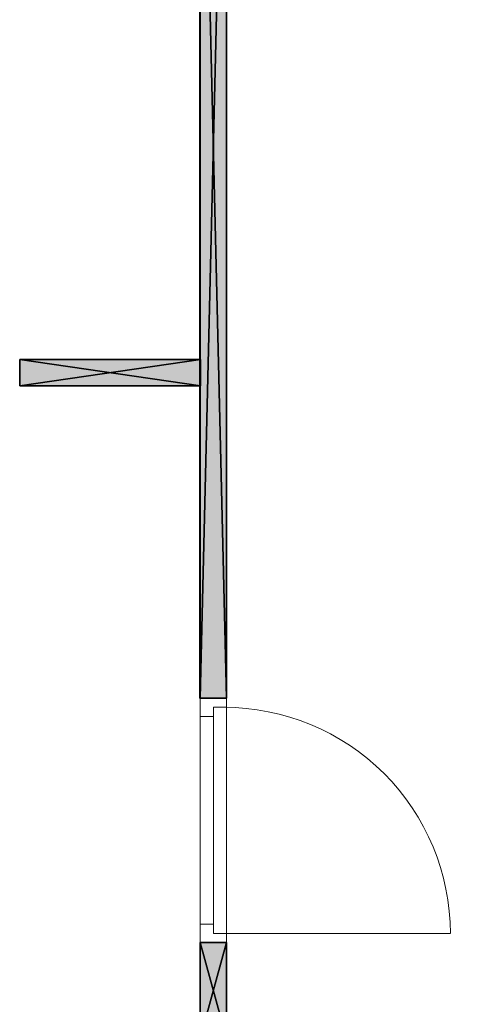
# Model space of a CAD drawing. Header units: inches. Extents: x 15 to 546804, y -66 to 267312.
# Tile 443 of 478: x 444132 to 445842, y 151306 to 155047. Entities that reach past the tile are written whole.
import ezdxf

# ---------------------------------------------------------------- set-up
doc = ezdxf.new("R2010")
doc.units = ezdxf.units.IN
doc.header["$MEASUREMENT"] = 0

msp = doc.modelspace()

# ---------------------------------------------------------------- hatches: boundary and pattern name
at = {"lineweight": 20}
h = msp.add_hatch(color=7, dxfattribs=at)
h.dxf.hatch_style = 1
h.paths.add_polyline_path([(444814.8, 152469.2), (444917.1, 152469.2), (444917.1, 156655.7), (444814.8, 156655.7)])
h = msp.add_hatch(color=7, dxfattribs=at)
h.dxf.hatch_style = 1
h.paths.add_polyline_path([(444132.1, 153655.7), (444818.1, 153655.7), (444818.1, 153755.7), (444132.1, 153755.7)])
h = msp.add_hatch(color=7, dxfattribs=at)
h.dxf.hatch_style = 1
h.paths.add_polyline_path([(444917.1, 151540.2), (444817.1, 151540.2), (444817.1, 151175.9), (444917.1, 151175.9)])

# ---------------------------------------------------------------- linework, layer by layer
at = {"color": 7, "lineweight": 20}
for p, q in [((444814.8, 156655.7, 300), (444814.8, 152469.2, 300)), ((444917.1, 152469.2, 300), (444917.1, 156655.7, 300)), ((444818.1, 153755.7, 300), (444132.1, 153755.7, 300)), ((444818.1, 153655.7, 300), (444818.1, 153755.7, 300)), ((444132.1, 153655.7, 300), (444818.1, 153655.7, 300)), ((444814.8, 152469.2, 300), (444917.1, 152469.2, 300)), ((444817.1, 152469.2, 2500), (444817.1, 152399.2, 2500)), ((444817.1, 151540.2, 3000), (444817.1, 152469.2, 3000)), ((444817.1, 152469.2, 3000), (444817.1, 152469.2, 2500)), ((444817.1, 152469.2, 2500), (444917.1, 152469.2, 2500)), ((444817.1, 152469.2, 3000), (444917.1, 152469.2, 3000)), ((444817.1, 152399.2, 300), (444817.1, 152469.2, 300)), ((444817.1, 152469.2, 300), (444817.1, 152469.2, 2500)), ((444817.1, 152469.2, 2500), (444817.1, 151540.2, 2500)), ((444817.1, 152469.2, 300), (444917.1, 152469.2, 300)), ((444817.1, 152469.2, 2500), (444917.1, 152469.2, 2500)), ((444917.1, 152469.2, 2500), (444917.1, 152399.2, 2500)), ((444917.1, 152469.2, 3000), (444917.1, 152469.2, 2500)), ((444917.1, 151540.2, 3000), (444917.1, 152469.2, 3000)), ((444917.1, 152434.2, 300), (444917.1, 152469.2, 300)), ((444917.1, 152469.2, 300), (444917.1, 152469.2, 2500)), ((444917.1, 152469.2, 2500), (444917.1, 151540.2, 2500)), ((444867.1, 152434.2, 300), (444867.1, 152434.2, 2465)), ((444867.1, 152434.2, 300), (444917.1, 152434.2, 300)), ((444867.1, 152399.2, 300), (444867.1, 152434.2, 300)), ((444867.1, 152399.2, 2465), (444867.1, 152434.2, 2465)), ((444867.1, 152434.2, 2465), (444917.1, 152434.2, 2465)), ((444867.1, 151575.2, 300), (444867.1, 152434.2, 300)), ((444867.1, 152434.2, 300), (444867.1, 152434.2, 2465)), ((444867.1, 152434.2, 2465), (444867.1, 151575.2, 2465)), ((444867.1, 152434.2, 2465), (444907.1, 152434.2, 2465)), ((444867.1, 152434.2, 300), (444907.1, 152434.2, 300)), ((444907.1, 152434.2, 300), (444907.1, 152434.2, 2465)), ((444917.1, 152434.2, 300), (444917.1, 152434.2, 2465)), ((444917.1, 152434.2, 2465), (444917.1, 151575.2, 2465)), ((444817.1, 152399.2, 2930), (444817.1, 152399.2, 2500)), ((444817.1, 151610.2, 2930), (444817.1, 152399.2, 2930)), ((444817.1, 152399.2, 300), (444817.1, 152399.2, 2430)), ((444817.1, 152399.2, 2430), (444817.1, 151610.2, 2430)), ((444817.1, 152399.2, 2430), (444867.1, 152399.2, 2430)), ((444817.1, 152399.2, 300), (444867.1, 152399.2, 300)), ((444867.1, 152399.2, 2930), (444867.1, 152399.2, 2500)), ((444867.1, 151610.2, 2930), (444867.1, 152399.2, 2930)), ((444867.1, 152399.2, 2500), (444867.1, 151610.2, 2500)), ((444867.1, 152399.2, 300), (444867.1, 152399.2, 2430)), ((444867.1, 152399.2, 2430), (444867.1, 151610.2, 2430)), ((444867.1, 152399.2, 2465), (444867.1, 151610.2, 2465)), ((444867.1, 152399.2, 2430), (444867.1, 152399.2, 2465)), ((444867.1, 152396.8, 1368.1), (444867.1, 152342, 1438.9)), ((444867.1, 152342, 1291.1), (444867.1, 152396.8, 1361.9)), ((444917.1, 151610.2, 2930), (444917.1, 152399.2, 2930)), ((444917.1, 152399.2, 2930), (444917.1, 152399.2, 2500)), ((444867.1, 152287.2, 1509.7), (444867.1, 152232.4, 1580.5)), ((444867.1, 152232.4, 1149.5), (444867.1, 152287.2, 1220.3)), ((444867.1, 152177.7, 1651.3), (444867.1, 152122.9, 1722.1)), ((444867.1, 152122.9, 1007.9), (444867.1, 152177.7, 1078.7)), ((444867.1, 152068.1, 1792.9), (444867.1, 152013.3, 1863.7)), ((444867.1, 152013.3, 866.3), (444867.1, 152068.1, 937.1)), ((444867.1, 151958.6, 1934.5), (444867.1, 151903.8, 2005.2)), ((444867.1, 151903.8, 724.8), (444867.1, 151958.6, 795.5)), ((444867.1, 151849, 2076), (444867.1, 151794.3, 2146.8)), ((444867.1, 151794.3, 583.2), (444867.1, 151849, 654)), ((444867.1, 151739.5, 2217.6), (444867.1, 151684.7, 2288.4)), ((444867.1, 151684.7, 441.6), (444867.1, 151739.5, 512.4)), ((444867.1, 151575.2, 300), (444867.1, 151629.9, 370.8)), ((444867.1, 151629.9, 2359.2), (444867.1, 151575.2, 2430)), ((444817.1, 151610.2, 2500), (444817.1, 151610.2, 2930)), ((444817.1, 151610.2, 2500), (444817.1, 151540.2, 2500)), ((444817.1, 151540.2, 300), (444817.1, 151610.2, 300)), ((444817.1, 151610.2, 2430), (444817.1, 151610.2, 300)), ((444817.1, 151610.2, 300), (444867.1, 151610.2, 300)), ((444817.1, 151610.2, 2430), (444867.1, 151610.2, 2430)), ((444867.1, 151610.2, 2500), (444867.1, 151610.2, 2930)), ((444867.1, 151610.2, 2430), (444867.1, 151610.2, 300)), ((444867.1, 151610.2, 300), (444867.1, 151575.2, 300)), ((444867.1, 151610.2, 2465), (444867.1, 151575.2, 2465)), ((444867.1, 151610.2, 2430), (444867.1, 151610.2, 2465)), ((444917.1, 151610.2, 2500), (444917.1, 151540.2, 2500)), ((444917.1, 151610.2, 2500), (444917.1, 151610.2, 2930)), ((444867.1, 151575.2, 300), (444917.1, 151575.2, 300)), ((444867.1, 151575.2, 2465), (444867.1, 151575.2, 300)), ((444867.1, 151575.2, 2465), (444917.1, 151575.2, 2465)), ((444867.1, 151575.2, 2465), (444867.1, 151575.2, 300)), ((444867.1, 151575.2, 2465), (444907.1, 151575.2, 2465)), ((444867.1, 151575.2, 300), (444907.1, 151575.2, 300)), ((444907.1, 151575.2, 2465), (444907.1, 151575.2, 300)), ((444907.1, 151575.2, 300), (445766.1, 151575.2, 300)), ((444917.1, 151540.2, 300), (444917.1, 151575.2, 300)), ((444917.1, 151575.2, 2465), (444917.1, 151575.2, 300)), ((444817.1, 151540.2, 2500), (444817.1, 151540.2, 3000)), ((444817.1, 151540.2, 2500), (444917.1, 151540.2, 2500)), ((444817.1, 151540.2, 3000), (444917.1, 151540.2, 3000)), ((444817.1, 151540.2, 2500), (444817.1, 151540.2, 300)), ((444817.1, 151540.2, 300), (444917.1, 151540.2, 300)), ((444817.1, 151540.2, 2500), (444917.1, 151540.2, 2500)), ((444917.1, 151540.2, 2500), (444917.1, 151540.2, 3000)), ((444917.1, 151540.2, 2500), (444917.1, 151540.2, 300))]:
    msp.add_line(p, q, dxfattribs=at)
at = {"color": 7}
for p, q in [((444817.1, 156655.7, 300), (444817.1, 152469.2, 300)), ((444817.1, 156655.7, 3000), (444817.1, 152469.2, 3000)), ((444917.1, 152469.2, 300), (444917.1, 156655.7, 300)), ((444917.1, 152469.2, 3000), (444917.1, 156655.7, 3000)), ((444818.1, 153755.7, 300), (444132.1, 153755.7, 300)), ((444132.1, 153755.7, 300), (444132.1, 153655.7, 300)), ((444818.1, 153755.7, 3000), (444132.1, 153755.7, 3000)), ((444132.1, 153755.7, 3000), (444132.1, 153655.7, 3000)), ((444132.1, 153755.7, 300), (444132.1, 153755.7, 3000)), ((444818.1, 153655.7, 300), (444818.1, 153755.7, 300)), ((444818.1, 153655.7, 3000), (444818.1, 153755.7, 3000)), ((444818.1, 153755.7, 300), (444818.1, 153755.7, 3000)), ((444132.1, 153655.7, 300), (444818.1, 153655.7, 300)), ((444132.1, 153655.7, 3000), (444818.1, 153655.7, 3000)), ((444132.1, 153655.7, 300), (444132.1, 153655.7, 3000)), ((444818.1, 153655.7, 300), (444818.1, 153655.7, 3000)), ((444817.1, 152469.2, 300), (444917.1, 152469.2, 300)), ((444817.1, 152469.2, 3000), (444917.1, 152469.2, 3000)), ((444817.1, 152469.2, 300), (444817.1, 152469.2, 3000)), ((444917.1, 152469.2, 300), (444917.1, 152469.2, 3000)), ((444817.1, 151540.2, 300), (444817.1, 151175.9, 300)), ((444917.1, 151540.2, 300), (444817.1, 151540.2, 300)), ((444917.1, 151540.2, 3000), (444817.1, 151540.2, 3000)), ((444817.1, 151540.2, 3000), (444817.1, 151175.9, 3000)), ((444817.1, 151540.2, 300), (444817.1, 151540.2, 3000)), ((444917.1, 151175.9, 300), (444917.1, 151540.2, 300)), ((444917.1, 151175.9, 3000), (444917.1, 151540.2, 3000)), ((444917.1, 151540.2, 300), (444917.1, 151540.2, 3000))]:
    msp.add_line(p, q, dxfattribs=at)
at = {"color": 7, "lineweight": 20, "extrusion": (-2.51752e-12, -2.22467e-12, -1)}
msp.add_ellipse((444907.1, 151575.2, 300), major_axis=(-859.5, 0, 0), ratio=0.999391, start_param=1.570796, end_param=3.141593, dxfattribs=at)
at = {"color": 7, "lineweight": 20}
for points, invisible_edges in [([(450267.1, 156655.7, 300), (437267.1, 142255.7, 300), (437267.1, 156655.7, 300)], 1), ([(442517.1, 136807.1, 300), (450267.1, 156655.7, 300), (444817.1, 136807.1, 300)], 3), ([(444817.1, 136807.1, 300), (450267.1, 156655.7, 300), (444817.1, 136255.7, 300)], 3), ([(444817.1, 136255.7, 300), (450267.1, 156655.7, 300), (450171.3, 136255.7, 300)], 3), ([(444817.1, 152469.2, 2500), (444917.1, 152469.2, 300), (444817.1, 152469.2, 300)], 1), ([(444917.1, 152469.2, 300), (444817.1, 152469.2, 2500), (444917.1, 152469.2, 2500)], 1), ([(444817.1, 152399.2, 2430), (444817.1, 152469.2, 300), (444817.1, 152399.2, 300)], 1), ([(444817.1, 152469.2, 300), (444817.1, 152399.2, 2430), (444817.1, 152469.2, 2500)], 3), ([(444817.1, 152469.2, 2500), (444817.1, 152399.2, 2430), (444817.1, 151540.2, 2500)], 3), ([(444817.1, 151540.2, 2500), (444917.1, 152469.2, 2500), (444817.1, 152469.2, 2500)], 1), ([(444917.1, 152469.2, 2500), (444817.1, 151540.2, 2500), (444917.1, 151540.2, 2500)], 1), ([(444917.1, 152434.2, 300), (444817.1, 152469.2, 300), (444917.1, 152469.2, 300)], 1), ([(444817.1, 152469.2, 300), (444917.1, 152434.2, 300), (444867.1, 152434.2, 300)], 13), ([(444817.1, 152469.2, 300), (444867.1, 152434.2, 300), (444817.1, 152399.2, 300)], 3), ([(444817.1, 152469.2, 3000), (444917.1, 151540.2, 3000), (444917.1, 152469.2, 3000)], 1), ([(444917.1, 151540.2, 3000), (444817.1, 152469.2, 3000), (444817.1, 151540.2, 3000)], 1), ([(444917.1, 152469.2, 3000), (444817.1, 152469.2, 2500), (444817.1, 152469.2, 3000)], 1), ([(444817.1, 152469.2, 2500), (444917.1, 152469.2, 3000), (444917.1, 152469.2, 2500)], 1), ([(444817.1, 152399.2, 2930), (444817.1, 152469.2, 2500), (444817.1, 152399.2, 2500)], 1), ([(444817.1, 152469.2, 2500), (444817.1, 152399.2, 2930), (444817.1, 152469.2, 3000)], 3), ([(444817.1, 152469.2, 3000), (444817.1, 152399.2, 2930), (444817.1, 151540.2, 3000)], 3), ([(444917.1, 152469.2, 2500), (444917.1, 152434.2, 300), (444917.1, 152469.2, 300)], 1), ([(444917.1, 152434.2, 300), (444917.1, 152469.2, 2500), (444917.1, 152434.2, 2465)], 3), ([(444917.1, 152434.2, 2465), (444917.1, 152469.2, 2500), (444917.1, 151575.2, 2465)], 3), ([(444917.1, 151540.2, 2500), (444917.1, 151575.2, 2465), (444917.1, 152469.2, 2500)], 3), ([(444917.1, 152469.2, 2500), (444917.1, 152399.2, 2930), (444917.1, 152399.2, 2500)], 1), ([(444917.1, 152399.2, 2930), (444917.1, 152469.2, 2500), (444917.1, 152469.2, 3000)], 13), ([(444917.1, 152399.2, 2930), (444917.1, 152469.2, 3000), (444917.1, 151610.2, 2930)], 3), ([(444917.1, 151540.2, 3000), (444917.1, 151610.2, 2930), (444917.1, 152469.2, 3000)], 3), ([(444817.1, 152399.2, 300), (444867.1, 152434.2, 300), (444867.1, 152399.2, 300)], 1), ([(444907.1, 152434.2, 2465), (444867.1, 152434.2, 300), (444867.1, 152434.2, 2465)], 1), ([(444867.1, 152434.2, 300), (444907.1, 152434.2, 2465), (444907.1, 152434.2, 300)], 1), ([(444867.1, 151575.2, 2465), (444867.1, 152434.2, 300), (444867.1, 151575.2, 300)], 1), ([(444867.1, 152434.2, 300), (444867.1, 151575.2, 2465), (444867.1, 152434.2, 2465)], 1), ([(444867.1, 152434.2, 2465), (444867.1, 152399.2, 300), (444867.1, 152434.2, 300)], 1), ([(444867.1, 152399.2, 300), (444867.1, 152434.2, 2465), (444867.1, 152399.2, 2430)], 3), ([(444867.1, 152399.2, 2430), (444867.1, 152434.2, 2465), (444867.1, 152399.2, 2465)], 1), ([(444917.1, 152434.2, 300), (444867.1, 152434.2, 2465), (444867.1, 152434.2, 300)], 1), ([(444867.1, 152434.2, 2465), (444917.1, 152434.2, 300), (444917.1, 152434.2, 2465)], 1), ([(444917.1, 151575.2, 2465), (444867.1, 152434.2, 2465), (444917.1, 152434.2, 2465)], 1), ([(444867.1, 152434.2, 2465), (444917.1, 151575.2, 2465), (444867.1, 152399.2, 2465)], 3), ([(444867.1, 152399.2, 300), (444817.1, 152399.2, 2430), (444817.1, 152399.2, 300)], 1), ([(444817.1, 152399.2, 2430), (444867.1, 152399.2, 300), (444867.1, 152399.2, 2430)], 1), ([(444817.1, 151610.2, 2430), (444817.1, 151540.2, 2500), (444817.1, 152399.2, 2430)], 3), ([(444867.1, 151610.2, 2430), (444817.1, 152399.2, 2430), (444867.1, 152399.2, 2430)], 1), ([(444817.1, 152399.2, 2430), (444867.1, 151610.2, 2430), (444817.1, 151610.2, 2430)], 1), ([(444817.1, 151610.2, 2930), (444817.1, 151540.2, 3000), (444817.1, 152399.2, 2930)], 3), ([(444867.1, 152399.2, 2465), (444867.1, 151610.2, 2430), (444867.1, 152399.2, 2430)], 1), ([(444867.1, 151610.2, 2430), (444867.1, 152399.2, 2465), (444867.1, 151610.2, 2465)], 1), ([(444867.1, 152399.2, 2465), (444917.1, 151575.2, 2465), (444867.1, 151610.2, 2465)], 3), ([(444867.1, 151610.2, 2930), (444867.1, 152399.2, 2500), (444867.1, 151610.2, 2500)], 1), ([(444867.1, 152399.2, 2500), (444867.1, 151610.2, 2930), (444867.1, 152399.2, 2930)], 1), ([(444817.1, 151610.2, 2430), (444867.1, 151610.2, 300), (444817.1, 151610.2, 300)], 1), ([(444867.1, 151610.2, 300), (444817.1, 151610.2, 2430), (444867.1, 151610.2, 2430)], 1), ([(444817.1, 151540.2, 2500), (444817.1, 151610.2, 300), (444817.1, 151540.2, 300)], 1), ([(444817.1, 151610.2, 300), (444817.1, 151540.2, 2500), (444817.1, 151610.2, 2430)], 3), ([(444867.1, 151575.2, 300), (444817.1, 151610.2, 300), (444867.1, 151610.2, 300)], 1), ([(444817.1, 151610.2, 300), (444867.1, 151575.2, 300), (444817.1, 151540.2, 300)], 3), ([(444817.1, 151540.2, 3000), (444817.1, 151610.2, 2500), (444817.1, 151540.2, 2500)], 1), ([(444817.1, 151610.2, 2500), (444817.1, 151540.2, 3000), (444817.1, 151610.2, 2930)], 3), ([(444867.1, 151610.2, 2430), (444867.1, 151575.2, 300), (444867.1, 151610.2, 300)], 1), ([(444867.1, 151575.2, 300), (444867.1, 151610.2, 2430), (444867.1, 151575.2, 2465)], 3), ([(444867.1, 151575.2, 2465), (444867.1, 151610.2, 2430), (444867.1, 151610.2, 2465)], 1), ([(444867.1, 151610.2, 2465), (444917.1, 151575.2, 2465), (444867.1, 151575.2, 2465)], 1), ([(444917.1, 151610.2, 2930), (444917.1, 151540.2, 2500), (444917.1, 151610.2, 2500)], 1), ([(444917.1, 151540.2, 2500), (444917.1, 151610.2, 2930), (444917.1, 151540.2, 3000)], 3), ([(444817.1, 151540.2, 300), (444867.1, 151575.2, 300), (444917.1, 151540.2, 300)], 3), ([(444907.1, 151575.2, 300), (444867.1, 151575.2, 2465), (444867.1, 151575.2, 300)], 1), ([(444867.1, 151575.2, 2465), (444907.1, 151575.2, 300), (444907.1, 151575.2, 2465)], 1), ([(444867.1, 151575.2, 2465), (444917.1, 151575.2, 300), (444867.1, 151575.2, 300)], 1), ([(444917.1, 151575.2, 300), (444867.1, 151575.2, 2465), (444917.1, 151575.2, 2465)], 1), ([(444917.1, 151540.2, 300), (444867.1, 151575.2, 300), (444917.1, 151575.2, 300)], 1), ([(444917.1, 151575.2, 2465), (444917.1, 151540.2, 300), (444917.1, 151575.2, 300)], 1), ([(444917.1, 151540.2, 300), (444917.1, 151575.2, 2465), (444917.1, 151540.2, 2500)], 3), ([(444917.1, 151540.2, 300), (444817.1, 151540.2, 2500), (444817.1, 151540.2, 300)], 1), ([(444817.1, 151540.2, 2500), (444917.1, 151540.2, 300), (444917.1, 151540.2, 2500)], 1), ([(444917.1, 151540.2, 2500), (444817.1, 151540.2, 3000), (444817.1, 151540.2, 2500)], 1), ([(444817.1, 151540.2, 3000), (444917.1, 151540.2, 2500), (444917.1, 151540.2, 3000)], 1)]:
    msp.add_3dface(points, dxfattribs=dict(at, invisible_edges=invisible_edges))

# ---------------------------------------------------------------- meshes
at = {"color": 7}
mesh = msp.add_polyface(dxfattribs=at)
corners = [(444817.1, 156655.7, 300), (444917.1, 152469.2, 300), (444817.1, 152469.2, 300), (444917.1, 156655.7, 300)]
mesh.append_faces([[corners[k] for k in face] for face in [(0, 1, 2), (1, 0, 3)]], dxfattribs={"vtx0": -1, "color": 7})
mesh = msp.add_polyface(dxfattribs=at)
corners = [(444917.1, 156655.7, 3000), (444817.1, 152469.2, 3000), (444917.1, 152469.2, 3000), (444817.1, 156655.7, 3000)]
mesh.append_faces([[corners[k] for k in face] for face in [(0, 1, 2), (1, 0, 3)]], dxfattribs={"vtx0": -1, "color": 7})
mesh = msp.add_polyface(dxfattribs=at)
corners = [(444817.1, 152469.2, 300), (444817.1, 156655.7, 3000), (444817.1, 156655.7, 300), (444817.1, 152469.2, 3000)]
mesh.append_faces([[corners[k] for k in face] for face in [(0, 1, 2), (1, 0, 3)]], dxfattribs={"vtx0": -1, "color": 7})
mesh = msp.add_polyface(dxfattribs=at)
corners = [(444917.1, 156655.7, 3000), (444917.1, 152469.2, 300), (444917.1, 156655.7, 300), (444917.1, 152469.2, 3000)]
mesh.append_faces([[corners[k] for k in face] for face in [(0, 1, 2), (1, 0, 3)]], dxfattribs={"vtx0": -1, "color": 7})
mesh = msp.add_polyface(dxfattribs=at)
corners = [(444132.1, 153655.7, 300), (444818.1, 153755.7, 300), (444818.1, 153655.7, 300), (444132.1, 153755.7, 300)]
mesh.append_faces([[corners[k] for k in face] for face in [(0, 1, 2), (1, 0, 3)]], dxfattribs={"vtx0": -1, "color": 7})
mesh = msp.add_polyface(dxfattribs=at)
corners = [(444132.1, 153755.7, 3000), (444818.1, 153655.7, 3000), (444818.1, 153755.7, 3000), (444132.1, 153655.7, 3000)]
mesh.append_faces([[corners[k] for k in face] for face in [(0, 1, 2), (1, 0, 3)]], dxfattribs={"vtx0": -1, "color": 7})
mesh = msp.add_polyface(dxfattribs=at)
corners = [(444132.1, 153755.7, 300), (444818.1, 153755.7, 3000), (444818.1, 153755.7, 300), (444132.1, 153755.7, 3000)]
mesh.append_faces([[corners[k] for k in face] for face in [(0, 1, 2), (1, 0, 3)]], dxfattribs={"vtx0": -1, "color": 7})
mesh = msp.add_polyface(dxfattribs=at)
corners = [(444132.1, 153655.7, 300), (444132.1, 153755.7, 3000), (444132.1, 153755.7, 300), (444132.1, 153655.7, 3000)]
mesh.append_faces([[corners[k] for k in face] for face in [(0, 1, 2), (1, 0, 3)]], dxfattribs={"vtx0": -1, "color": 7})
mesh = msp.add_polyface(dxfattribs=at)
corners = [(444818.1, 153655.7, 3000), (444818.1, 153755.7, 300), (444818.1, 153755.7, 3000), (444818.1, 153655.7, 300)]
mesh.append_faces([[corners[k] for k in face] for face in [(0, 1, 2), (1, 0, 3)]], dxfattribs={"vtx0": -1, "color": 7})
mesh = msp.add_polyface(dxfattribs=at)
corners = [(444818.1, 153655.7, 3000), (444132.1, 153655.7, 300), (444818.1, 153655.7, 300), (444132.1, 153655.7, 3000)]
mesh.append_faces([[corners[k] for k in face] for face in [(0, 1, 2), (1, 0, 3)]], dxfattribs={"vtx0": -1, "color": 7})
mesh = msp.add_polyface(dxfattribs=at)
corners = [(444817.1, 152469.2, 3000), (444917.1, 152469.2, 300), (444917.1, 152469.2, 3000), (444817.1, 152469.2, 300)]
mesh.append_faces([[corners[k] for k in face] for face in [(0, 1, 2), (1, 0, 3)]], dxfattribs={"vtx0": -1, "color": 7})
mesh = msp.add_polyface(dxfattribs=at)
corners = [(444817.1, 151540.2, 300), (444917.1, 151175.9, 300), (444817.1, 151175.9, 300), (444917.1, 151540.2, 300)]
mesh.append_faces([[corners[k] for k in face] for face in [(0, 1, 2), (1, 0, 3)]], dxfattribs={"vtx0": -1, "color": 7})
mesh = msp.add_polyface(dxfattribs=at)
corners = [(444917.1, 151540.2, 3000), (444817.1, 151175.9, 3000), (444917.1, 151175.9, 3000), (444817.1, 151540.2, 3000)]
mesh.append_faces([[corners[k] for k in face] for face in [(0, 1, 2), (1, 0, 3)]], dxfattribs={"vtx0": -1, "color": 7})
mesh = msp.add_polyface(dxfattribs=at)
corners = [(444817.1, 151540.2, 300), (444917.1, 151540.2, 3000), (444917.1, 151540.2, 300), (444817.1, 151540.2, 3000)]
mesh.append_faces([[corners[k] for k in face] for face in [(0, 1, 2), (1, 0, 3)]], dxfattribs={"vtx0": -1, "color": 7})
mesh = msp.add_polyface(dxfattribs=at)
corners = [(444817.1, 151175.9, 300), (444817.1, 151540.2, 3000), (444817.1, 151540.2, 300), (444817.1, 151175.9, 3000)]
mesh.append_faces([[corners[k] for k in face] for face in [(0, 1, 2), (1, 0, 3)]], dxfattribs={"vtx0": -1, "color": 7})
mesh = msp.add_polyface(dxfattribs=at)
corners = [(444917.1, 151540.2, 3000), (444917.1, 151175.9, 300), (444917.1, 151540.2, 300), (444917.1, 151175.9, 3000)]
mesh.append_faces([[corners[k] for k in face] for face in [(0, 1, 2), (1, 0, 3)]], dxfattribs={"vtx0": -1, "color": 7})

doc.saveas('drawing.dxf')
